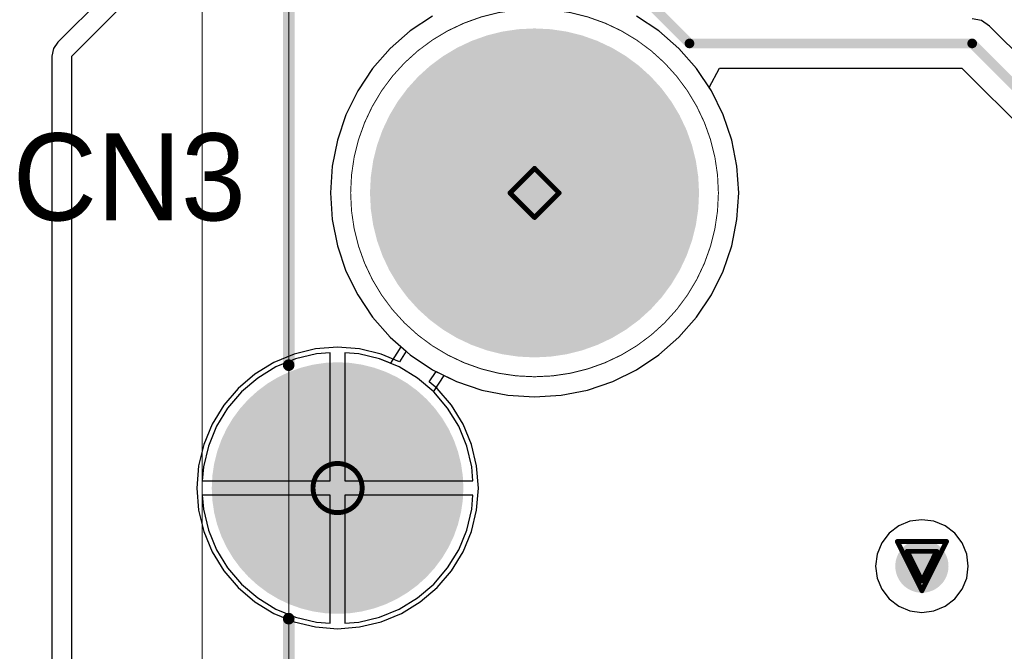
# Model space of a CAD drawing. Header units: millimetres. Extents: x 138 to 555, y 26 to 334.
# Tile 380 of 656: x 169.79 to 179.96, y 299.37 to 305.9. Entities that reach past the tile are written whole.
import ezdxf

# ---------------------------------------------------------------- set-up
doc = ezdxf.new("R2010")
doc.units = ezdxf.units.MM
for name, color, linetype in [('BottomLayer', 5, 'Continuous'), ('BottomSolder', 6, 'Continuous'), ('DrillDrawing', 1, 'Continuous'), ('Mechanical20', 56, 'Continuous'), ('Mechanical27', 56, 'Continuous'), ('MidLayer1', 16, 'Continuous'), ('MidLayer2', 76, 'Continuous'), ('MidLayer3', 90, 'Continuous'), ('MidLayer4', 156, 'Continuous'), ('MultiLayer', 9, 'Continuous'), ('PadHoleLayer', 156, 'Continuous'), ('TopLayer', 1, 'Continuous'), ('TopOverlay', 2, 'Continuous'), ('TopSolder', 216, 'Continuous'), ('ViaHoleLayer', 16, 'Continuous')]:
    doc.layers.add(name, color=color, linetype=linetype)

# ---------------------------------------------------------------- blocks, each defined once
blk = doc.blocks.new('CON_RJ45_YD_48F_01GYDXNL_LED_P_806')
at = {"layer": 'BottomLayer'}
for points, const_width in [([(7.125, 10.45, 1), (8.375, 10.45, 1)], 1.25), ([(5.465, 7.4, 1), (5.965, 7.4, 1)], 0.5)]:
    blk.add_lwpolyline(points, format="xyb", close=True, dxfattribs=dict(at, const_width=const_width))
at = {"layer": 'BottomSolder'}
for points, const_width in [([(7.1, 10.45, 1), (8.4, 10.45, 1)], 1.3), ([(4.865, 7.4, 1), (6.565, 7.4, 1)], 1.7)]:
    blk.add_lwpolyline(points, format="xyb", close=True, dxfattribs=dict(at, const_width=const_width))
at = {"layer": 'Mechanical20', "const_width": 0.01}
blk.add_lwpolyline([(9.15, 18.6), (9.15, 3.6)], dxfattribs=at)
at = {"layer": 'Mechanical27', "const_width": 0.01}
blk.add_lwpolyline([(8.255, 18.34), (8.255, -3.5)], dxfattribs=at)
at = {"layer": 'MidLayer1'}
for points, const_width in [([(7.125, 10.45, 1), (8.375, 10.45, 1)], 1.25), ([(5.465, 7.4, 1), (5.965, 7.4, 1)], 0.5)]:
    blk.add_lwpolyline(points, format="xyb", close=True, dxfattribs=dict(at, const_width=const_width))
at = {"layer": 'MidLayer2'}
for points, const_width in [([(7.125, 10.45, 1), (8.375, 10.45, 1)], 1.25), ([(5.465, 7.4, 1), (5.965, 7.4, 1)], 0.5)]:
    blk.add_lwpolyline(points, format="xyb", close=True, dxfattribs=dict(at, const_width=const_width))
at = {"layer": 'MidLayer3'}
for points, const_width in [([(7.125, 10.45, 1), (8.375, 10.45, 1)], 1.25), ([(5.465, 7.4, 1), (5.965, 7.4, 1)], 0.5)]:
    blk.add_lwpolyline(points, format="xyb", close=True, dxfattribs=dict(at, const_width=const_width))
at = {"layer": 'MidLayer4'}
for points, const_width in [([(7.125, 10.45, 1), (8.375, 10.45, 1)], 1.25), ([(5.465, 7.4, 1), (5.965, 7.4, 1)], 0.5)]:
    blk.add_lwpolyline(points, format="xyb", close=True, dxfattribs=dict(at, const_width=const_width))
at = {"layer": 'MultiLayer'}
for points, const_width in [([(7.125, 10.45, 1), (8.375, 10.45, 1)], 1.25), ([(7.615, 7.4, 1), (3.815, 7.4, 1)], 0.01), ([(5.465, 7.4, 1), (5.965, 7.4, 1)], 0.5), ([(3.813, 7.4, 1), (3.818, 7.4, 1)], 0.005), ([(7.612, 7.4, 1), (7.617, 7.4, 1)], 0.005)]:
    blk.add_lwpolyline(points, format="xyb", close=True, dxfattribs=dict(at, const_width=const_width))
at = {"layer": 'PadHoleLayer'}
for points, const_width in [([(7.325, 10.45, 1), (8.175, 10.45, 1)], 0.85), ([(4.915, 7.4, 1), (6.515, 7.4, 1)], 1.6)]:
    blk.add_lwpolyline(points, format="xyb", close=True, dxfattribs=dict(at, const_width=const_width))
at = {"layer": 'TopLayer'}
for points, const_width in [([(7.125, 10.45, 1), (8.375, 10.45, 1)], 1.25), ([(5.465, 7.4, 1), (5.965, 7.4, 1)], 0.5)]:
    blk.add_lwpolyline(points, format="xyb", close=True, dxfattribs=dict(at, const_width=const_width))
at = {"layer": 'TopOverlay', "const_width": 0.12}
for points in [[(8.255, 18.34), (8.255, 11.8)], [(8.255, 9.18), (8.255, -3.5)]]:
    blk.add_lwpolyline(points, dxfattribs=at)
at = {"layer": 'TopOverlay', "const_width": 0.06}
for points in [[(8.225, 11.8, 1), (8.285, 11.8, 1)], [(8.225, 9.18, 1), (8.285, 9.18, 1)]]:
    blk.add_lwpolyline(points, format="xyb", close=True, dxfattribs=at)
at = {"layer": 'TopSolder'}
for points, const_width in [([(7.1, 10.45, 1), (8.4, 10.45, 1)], 1.3), ([(4.865, 7.4, 1), (6.565, 7.4, 1)], 1.7)]:
    blk.add_lwpolyline(points, format="xyb", close=True, dxfattribs=dict(at, const_width=const_width))

msp = doc.modelspace()

# ---------------------------------------------------------------- linework, layer by layer
at = {"layer": 'BottomLayer'}
for p, q in [((174.051, 305.934), (173.821, 305.781)), ((179.724, 305.888), (179.627, 305.907)), ((179.807, 305.832), (179.724, 305.888)), ((183.443, 302.196), (179.807, 305.832)), ((173.821, 305.781), (173.614, 305.599)), ((173.614, 305.599), (173.432, 305.392)), ((173.432, 305.392), (173.279, 305.162)), ((176.909, 305.197), (177.016, 305.397)), ((177.016, 305.397), (179.521, 305.397)), ((179.521, 305.397), (188.031, 296.887)), ((173.279, 305.162), (173.157, 304.915)), ((176.932, 305.162), (176.909, 305.197)), ((177.054, 304.915), (176.932, 305.162)), ((173.157, 304.915), (173.068, 304.653)), ((177.143, 304.653), (177.054, 304.915)), ((173.068, 304.653), (173.014, 304.383)), ((177.197, 304.383), (177.143, 304.653)), ((173.014, 304.383), (172.996, 304.107)), ((177.215, 304.107), (177.197, 304.383)), ((172.996, 304.107), (173.014, 303.832)), ((177.197, 303.832), (177.215, 304.107)), ((173.014, 303.832), (173.068, 303.561)), ((177.143, 303.561), (177.197, 303.832)), ((173.068, 303.561), (173.157, 303.3)), ((177.054, 303.3), (177.143, 303.561)), ((173.157, 303.3), (173.279, 303.053)), ((176.932, 303.053), (177.054, 303.3)), ((173.279, 303.053), (173.432, 302.823)), ((176.779, 302.823), (176.932, 303.053)), ((173.432, 302.823), (173.614, 302.616)), ((176.597, 302.616), (176.779, 302.823)), ((173.614, 302.616), (173.725, 302.518)), ((176.39, 302.434), (176.597, 302.616)), ((173.725, 302.518), (173.618, 302.346)), ((172.636, 302.393), (172.433, 302.309)), ((172.851, 302.444), (172.636, 302.393)), ((172.995, 302.456), (172.851, 302.444)), ((172.995, 301.132), (172.995, 302.456)), ((173.29, 302.444), (173.145, 302.456)), ((173.145, 302.456), (173.145, 301.132)), ((173.504, 302.393), (173.29, 302.444)), ((173.618, 302.346), (173.504, 302.393)), ((176.16, 302.28), (176.39, 302.434)), ((172.433, 302.309), (172.245, 302.194)), ((175.913, 302.158), (176.16, 302.28)), ((172.245, 302.194), (172.077, 302.05)), ((174.061, 302.052), (174.172, 302.221)), ((174.172, 302.221), (174.298, 302.158)), ((174.298, 302.158), (174.559, 302.07)), ((175.651, 302.07), (175.913, 302.158)), ((174.559, 302.07), (174.83, 302.016)), ((175.381, 302.016), (175.651, 302.07)), ((172.077, 302.05), (171.934, 301.883)), ((174.063, 302.05), (174.061, 302.052)), ((174.207, 301.883), (174.063, 302.05)), ((174.83, 302.016), (175.105, 301.998)), ((175.105, 301.998), (175.381, 302.016)), ((171.934, 301.883), (171.819, 301.695)), ((174.322, 301.695), (174.207, 301.883)), ((171.819, 301.695), (171.735, 301.491)), ((174.406, 301.491), (174.322, 301.695)), ((171.735, 301.491), (171.683, 301.277)), ((174.457, 301.277), (174.406, 301.491)), ((171.683, 301.277), (171.672, 301.132)), ((174.469, 301.132), (174.457, 301.277)), ((171.672, 301.132), (172.995, 301.132)), ((173.145, 301.132), (174.469, 301.132)), ((172.995, 300.982), (171.672, 300.982)), ((171.672, 300.982), (171.683, 300.838)), ((172.995, 299.659), (172.995, 300.982)), ((174.469, 300.982), (173.145, 300.982)), ((173.145, 300.982), (173.145, 299.659)), ((174.457, 300.838), (174.469, 300.982)), ((171.683, 300.838), (171.735, 300.623)), ((174.406, 300.623), (174.457, 300.838)), ((171.735, 300.623), (171.819, 300.42)), ((174.322, 300.42), (174.406, 300.623)), ((171.819, 300.42), (171.934, 300.232)), ((174.207, 300.232), (174.322, 300.42)), ((171.934, 300.232), (172.077, 300.064)), ((174.063, 300.064), (174.207, 300.232)), ((172.077, 300.064), (172.245, 299.921)), ((173.896, 299.921), (174.063, 300.064)), ((172.245, 299.921), (172.433, 299.806)), ((173.708, 299.806), (173.896, 299.921)), ((172.433, 299.806), (172.636, 299.722)), ((172.636, 299.722), (172.851, 299.67)), ((173.29, 299.67), (173.504, 299.722)), ((173.504, 299.722), (173.708, 299.806)), ((172.851, 299.67), (172.995, 299.659)), ((173.145, 299.659), (173.29, 299.67))]:
    msp.add_line(p, q, dxfattribs=at)
at = {"layer": 'BottomLayer', "const_width": 0.1}
for points in [[(174.19, 308.167), (176.706, 305.652)], [(176.706, 305.652), (179.627, 305.652)], [(179.627, 305.652), (188.286, 296.993)]]:
    msp.add_lwpolyline(points, dxfattribs=at)
at = {"layer": 'BottomLayer'}
for points, const_width in [([(176.681, 305.652, 1), (176.731, 305.652, 1)], 0.05), ([(176.681, 305.652, 1), (176.731, 305.652, 1)], 0.05), ([(179.602, 305.652, 1), (179.652, 305.652, 1)], 0.05), ([(179.602, 305.652, 1), (179.652, 305.652, 1)], 0.05), ([(178.97, 300.25, 1), (179.245, 300.25, 1)], 0.275)]:
    msp.add_lwpolyline(points, format="xyb", close=True, dxfattribs=dict(at, const_width=const_width))
at = {"layer": 'DrillDrawing', "const_width": 0.0508}
for points in [[(174.851, 304.107), (175.105, 304.361)], [(175.105, 304.361), (175.359, 304.107)], [(174.851, 304.107), (175.105, 303.853)], [(175.105, 303.853), (175.359, 304.107)], [(178.854, 300.504), (179.362, 300.504)], [(178.854, 300.504), (179.108, 299.996)], [(179.108, 299.996), (179.362, 300.504)], [(178.956, 300.403), (179.26, 300.403)], [(178.956, 300.403), (179.108, 300.098)], [(179.108, 300.098), (179.26, 300.403)]]:
    msp.add_lwpolyline(points, dxfattribs=at)
at = {"layer": 'DrillDrawing'}
for points, const_width in [([(175.093, 304.361, 1), (175.118, 304.361, 1)], 0.0254), ([(175.093, 304.361, 1), (175.118, 304.361, 1)], 0.0254), ([(174.839, 304.107, 1), (174.864, 304.107, 1)], 0.0254), ([(174.839, 304.107, 1), (174.864, 304.107, 1)], 0.0254), ([(175.347, 304.107, 1), (175.372, 304.107, 1)], 0.0254), ([(175.347, 304.107, 1), (175.372, 304.107, 1)], 0.0254), ([(175.093, 303.853, 1), (175.118, 303.853, 1)], 0.0254), ([(175.093, 303.853, 1), (175.118, 303.853, 1)], 0.0254), ([(173.324, 301.057, 1), (172.816, 301.057, 1)], 0.0508), ([(172.804, 301.057, 1), (172.829, 301.057, 1)], 0.0254), ([(173.312, 301.057, 1), (173.337, 301.057, 1)], 0.0254), ([(178.841, 300.504, 1), (178.867, 300.504, 1)], 0.0254), ([(178.841, 300.504, 1), (178.867, 300.504, 1)], 0.0254), ([(179.349, 300.504, 1), (179.375, 300.504, 1)], 0.0254), ([(179.349, 300.504, 1), (179.375, 300.504, 1)], 0.0254), ([(178.943, 300.403, 1), (178.968, 300.403, 1)], 0.0254), ([(178.943, 300.403, 1), (178.968, 300.403, 1)], 0.0254), ([(179.248, 300.403, 1), (179.273, 300.403, 1)], 0.0254), ([(179.248, 300.403, 1), (179.273, 300.403, 1)], 0.0254), ([(179.095, 300.098, 1), (179.121, 300.098, 1)], 0.0254), ([(179.095, 300.098, 1), (179.121, 300.098, 1)], 0.0254), ([(179.095, 299.996, 1), (179.121, 299.996, 1)], 0.0254), ([(179.095, 299.996, 1), (179.121, 299.996, 1)], 0.0254)]:
    msp.add_lwpolyline(points, format="xyb", close=True, dxfattribs=dict(at, const_width=const_width))
at = {"layer": 'MidLayer1', "const_width": 0.275}
msp.add_lwpolyline([(178.97, 300.25, 1), (179.245, 300.25, 1)], format="xyb", close=True, dxfattribs=at)
at = {"layer": 'MidLayer2'}
for p, q in [((174.051, 305.934), (173.821, 305.781)), ((176.39, 305.781), (176.16, 305.934)), ((173.821, 305.781), (173.614, 305.599)), ((176.597, 305.599), (176.39, 305.781)), ((173.614, 305.599), (173.432, 305.392)), ((176.779, 305.392), (176.597, 305.599)), ((173.432, 305.392), (173.279, 305.162)), ((176.932, 305.162), (176.779, 305.392)), ((173.279, 305.162), (173.157, 304.915)), ((177.054, 304.915), (176.932, 305.162)), ((173.157, 304.915), (173.068, 304.653)), ((177.143, 304.653), (177.054, 304.915)), ((173.068, 304.653), (173.014, 304.383)), ((177.197, 304.383), (177.143, 304.653)), ((173.014, 304.383), (172.996, 304.107)), ((177.215, 304.107), (177.197, 304.383)), ((172.996, 304.107), (173.014, 303.832)), ((177.197, 303.832), (177.215, 304.107)), ((173.014, 303.832), (173.068, 303.561)), ((177.143, 303.561), (177.197, 303.832)), ((173.068, 303.561), (173.157, 303.3)), ((177.054, 303.3), (177.143, 303.561)), ((173.157, 303.3), (173.279, 303.053)), ((176.932, 303.053), (177.054, 303.3)), ((173.279, 303.053), (173.432, 302.823)), ((176.779, 302.823), (176.932, 303.053)), ((173.432, 302.823), (173.614, 302.616)), ((176.597, 302.616), (176.779, 302.823)), ((173.614, 302.616), (173.725, 302.518)), ((176.39, 302.434), (176.597, 302.616)), ((173.725, 302.518), (173.618, 302.346)), ((172.636, 302.393), (172.433, 302.309)), ((172.851, 302.444), (172.636, 302.393)), ((172.995, 302.456), (172.851, 302.444)), ((172.995, 301.132), (172.995, 302.456)), ((173.29, 302.444), (173.145, 302.456)), ((173.145, 302.456), (173.145, 301.132)), ((173.504, 302.393), (173.29, 302.444)), ((173.618, 302.346), (173.504, 302.393)), ((176.16, 302.28), (176.39, 302.434)), ((172.433, 302.309), (172.245, 302.194)), ((175.913, 302.158), (176.16, 302.28)), ((172.245, 302.194), (172.077, 302.05)), ((174.061, 302.052), (174.172, 302.221)), ((174.172, 302.221), (174.298, 302.158)), ((174.298, 302.158), (174.559, 302.07)), ((175.651, 302.07), (175.913, 302.158)), ((174.559, 302.07), (174.83, 302.016)), ((175.381, 302.016), (175.651, 302.07)), ((172.077, 302.05), (171.934, 301.883)), ((174.063, 302.05), (174.061, 302.052)), ((174.207, 301.883), (174.063, 302.05)), ((174.83, 302.016), (175.105, 301.998)), ((175.105, 301.998), (175.381, 302.016)), ((171.934, 301.883), (171.819, 301.695)), ((174.322, 301.695), (174.207, 301.883)), ((171.819, 301.695), (171.735, 301.491)), ((174.406, 301.491), (174.322, 301.695)), ((171.735, 301.491), (171.683, 301.277)), ((174.457, 301.277), (174.406, 301.491)), ((171.683, 301.277), (171.672, 301.132)), ((174.469, 301.132), (174.457, 301.277)), ((171.672, 301.132), (172.995, 301.132)), ((173.145, 301.132), (174.469, 301.132)), ((172.995, 300.982), (171.672, 300.982)), ((171.672, 300.982), (171.683, 300.838)), ((172.995, 299.659), (172.995, 300.982)), ((174.469, 300.982), (173.145, 300.982)), ((173.145, 300.982), (173.145, 299.659)), ((174.457, 300.838), (174.469, 300.982)), ((171.683, 300.838), (171.735, 300.623)), ((174.406, 300.623), (174.457, 300.838)), ((171.735, 300.623), (171.819, 300.42)), ((174.322, 300.42), (174.406, 300.623)), ((171.819, 300.42), (171.934, 300.232)), ((174.207, 300.232), (174.322, 300.42)), ((171.934, 300.232), (172.077, 300.064)), ((174.063, 300.064), (174.207, 300.232)), ((172.077, 300.064), (172.245, 299.921)), ((173.896, 299.921), (174.063, 300.064)), ((172.245, 299.921), (172.433, 299.806)), ((173.708, 299.806), (173.896, 299.921)), ((172.433, 299.806), (172.636, 299.722)), ((172.636, 299.722), (172.851, 299.67)), ((173.29, 299.67), (173.504, 299.722)), ((173.504, 299.722), (173.708, 299.806)), ((172.851, 299.67), (172.995, 299.659)), ((173.145, 299.659), (173.29, 299.67))]:
    msp.add_line(p, q, dxfattribs=at)
at = {"layer": 'MidLayer2', "const_width": 0.275}
msp.add_lwpolyline([(178.97, 300.25, 1), (179.245, 300.25, 1)], format="xyb", close=True, dxfattribs=at)
at = {"layer": 'MidLayer3'}
for p, q in [((174.051, 305.934), (173.821, 305.781)), ((176.39, 305.781), (176.16, 305.934)), ((173.821, 305.781), (173.614, 305.599)), ((176.597, 305.599), (176.39, 305.781)), ((173.614, 305.599), (173.432, 305.392)), ((176.779, 305.392), (176.597, 305.599)), ((173.432, 305.392), (173.279, 305.162)), ((176.932, 305.162), (176.779, 305.392)), ((173.279, 305.162), (173.157, 304.915)), ((177.054, 304.915), (176.932, 305.162)), ((173.157, 304.915), (173.068, 304.653)), ((177.143, 304.653), (177.054, 304.915)), ((173.068, 304.653), (173.014, 304.383)), ((177.197, 304.383), (177.143, 304.653)), ((173.014, 304.383), (172.996, 304.107)), ((177.215, 304.107), (177.197, 304.383)), ((172.996, 304.107), (173.014, 303.832)), ((177.197, 303.832), (177.215, 304.107)), ((173.014, 303.832), (173.068, 303.561)), ((177.143, 303.561), (177.197, 303.832)), ((173.068, 303.561), (173.157, 303.3)), ((177.054, 303.3), (177.143, 303.561)), ((173.157, 303.3), (173.279, 303.053)), ((176.932, 303.053), (177.054, 303.3)), ((173.279, 303.053), (173.432, 302.823)), ((176.779, 302.823), (176.932, 303.053)), ((173.432, 302.823), (173.614, 302.616)), ((176.597, 302.616), (176.779, 302.823)), ((173.614, 302.616), (173.821, 302.434)), ((176.39, 302.434), (176.597, 302.616)), ((172.636, 302.393), (172.433, 302.309)), ((172.851, 302.444), (172.636, 302.393)), ((172.995, 302.456), (172.851, 302.444)), ((172.995, 301.132), (172.995, 302.456)), ((173.29, 302.444), (173.145, 302.456)), ((173.145, 302.456), (173.145, 301.132)), ((173.504, 302.393), (173.29, 302.444)), ((173.708, 302.309), (173.504, 302.393)), ((173.821, 302.434), (174.051, 302.28)), ((176.16, 302.28), (176.39, 302.434)), ((172.433, 302.309), (172.245, 302.194)), ((173.896, 302.194), (173.708, 302.309)), ((174.051, 302.28), (174.298, 302.158)), ((175.913, 302.158), (176.16, 302.28)), ((172.245, 302.194), (172.077, 302.05)), ((174.063, 302.05), (173.896, 302.194)), ((174.298, 302.158), (174.559, 302.07)), ((175.651, 302.07), (175.913, 302.158)), ((174.559, 302.07), (174.83, 302.016)), ((175.381, 302.016), (175.651, 302.07)), ((172.077, 302.05), (171.934, 301.883)), ((174.207, 301.883), (174.063, 302.05)), ((174.83, 302.016), (175.105, 301.998)), ((175.105, 301.998), (175.381, 302.016)), ((171.934, 301.883), (171.819, 301.695)), ((174.322, 301.695), (174.207, 301.883)), ((171.819, 301.695), (171.735, 301.491)), ((174.406, 301.491), (174.322, 301.695)), ((171.735, 301.491), (171.683, 301.277)), ((174.457, 301.277), (174.406, 301.491)), ((171.683, 301.277), (171.672, 301.132)), ((174.469, 301.132), (174.457, 301.277)), ((171.672, 301.132), (172.995, 301.132)), ((173.145, 301.132), (174.469, 301.132)), ((172.995, 300.982), (171.672, 300.982)), ((171.672, 300.982), (171.683, 300.838)), ((172.995, 299.659), (172.995, 300.982)), ((174.469, 300.982), (173.145, 300.982)), ((173.145, 300.982), (173.145, 299.659)), ((174.457, 300.838), (174.469, 300.982)), ((171.683, 300.838), (171.735, 300.623)), ((174.406, 300.623), (174.457, 300.838)), ((171.735, 300.623), (171.819, 300.42)), ((174.322, 300.42), (174.406, 300.623)), ((171.819, 300.42), (171.934, 300.232)), ((174.207, 300.232), (174.322, 300.42)), ((171.934, 300.232), (172.077, 300.064)), ((174.063, 300.064), (174.207, 300.232)), ((172.077, 300.064), (172.245, 299.921)), ((173.896, 299.921), (174.063, 300.064)), ((172.245, 299.921), (172.433, 299.806)), ((173.708, 299.806), (173.896, 299.921)), ((172.433, 299.806), (172.636, 299.722)), ((172.636, 299.722), (172.851, 299.67)), ((173.29, 299.67), (173.504, 299.722)), ((173.504, 299.722), (173.708, 299.806)), ((172.851, 299.67), (172.995, 299.659)), ((173.145, 299.659), (173.29, 299.67))]:
    msp.add_line(p, q, dxfattribs=at)
at = {"layer": 'MidLayer3', "const_width": 0.275}
msp.add_lwpolyline([(178.97, 300.25, 1), (179.245, 300.25, 1)], format="xyb", close=True, dxfattribs=at)
at = {"layer": 'MidLayer4'}
for p, q in [((172.644, 308.13), (170.179, 305.664)), ((170.323, 305.52), (172.788, 307.985)), ((174.051, 305.934), (173.821, 305.781)), ((176.39, 305.781), (176.16, 305.934)), ((173.821, 305.781), (173.614, 305.599)), ((176.597, 305.599), (176.39, 305.781)), ((170.179, 305.664), (170.135, 305.598)), ((170.135, 305.598), (170.119, 305.52)), ((170.119, 305.52), (170.119, 276.659)), ((170.323, 276.395), (170.323, 305.52)), ((173.614, 305.599), (173.432, 305.392)), ((176.779, 305.392), (176.597, 305.599)), ((173.432, 305.392), (173.279, 305.162)), ((176.932, 305.162), (176.779, 305.392)), ((173.279, 305.162), (173.157, 304.915)), ((177.054, 304.915), (176.932, 305.162)), ((173.157, 304.915), (173.068, 304.653)), ((177.143, 304.653), (177.054, 304.915)), ((173.068, 304.653), (173.014, 304.383)), ((177.197, 304.383), (177.143, 304.653)), ((173.014, 304.383), (172.996, 304.107)), ((177.215, 304.107), (177.197, 304.383)), ((172.996, 304.107), (173.014, 303.832)), ((177.197, 303.832), (177.215, 304.107)), ((173.014, 303.832), (173.068, 303.561)), ((177.143, 303.561), (177.197, 303.832)), ((173.068, 303.561), (173.157, 303.3)), ((177.054, 303.3), (177.143, 303.561)), ((173.157, 303.3), (173.279, 303.053)), ((176.932, 303.053), (177.054, 303.3)), ((173.279, 303.053), (173.432, 302.823)), ((176.779, 302.823), (176.932, 303.053)), ((173.432, 302.823), (173.614, 302.616)), ((176.597, 302.616), (176.779, 302.823)), ((173.614, 302.616), (173.779, 302.471)), ((176.39, 302.434), (176.597, 302.616)), ((172.843, 302.494), (172.621, 302.441)), ((173.07, 302.512), (172.843, 302.494)), ((173.298, 302.494), (173.07, 302.512)), ((173.52, 302.441), (173.298, 302.494)), ((173.779, 302.471), (173.711, 302.361)), ((172.621, 302.441), (172.41, 302.353)), ((173.711, 302.361), (173.52, 302.441)), ((176.16, 302.28), (176.39, 302.434)), ((172.41, 302.353), (172.216, 302.234)), ((174.018, 302.155), (174.088, 302.262)), ((174.088, 302.262), (174.298, 302.158)), ((175.913, 302.158), (176.16, 302.28)), ((172.216, 302.234), (172.042, 302.086)), ((174.099, 302.086), (174.018, 302.155)), ((174.298, 302.158), (174.559, 302.07)), ((175.651, 302.07), (175.913, 302.158)), ((172.042, 302.086), (171.894, 301.912)), ((174.247, 301.912), (174.099, 302.086)), ((174.559, 302.07), (174.83, 302.016)), ((175.381, 302.016), (175.651, 302.07)), ((174.83, 302.016), (175.105, 301.998)), ((175.105, 301.998), (175.381, 302.016)), ((171.894, 301.912), (171.775, 301.718)), ((174.366, 301.718), (174.247, 301.912)), ((171.775, 301.718), (171.687, 301.507)), ((174.454, 301.507), (174.366, 301.718)), ((171.687, 301.507), (171.634, 301.285)), ((174.507, 301.285), (174.454, 301.507)), ((171.634, 301.285), (171.616, 301.057)), ((174.525, 301.057), (174.507, 301.285)), ((171.616, 301.057), (171.634, 300.83)), ((174.507, 300.83), (174.525, 301.057)), ((171.634, 300.83), (171.687, 300.608)), ((174.454, 300.608), (174.507, 300.83)), ((178.868, 300.665), (178.769, 300.589)), ((178.984, 300.713), (178.868, 300.665)), ((179.108, 300.729), (178.984, 300.713)), ((179.232, 300.713), (179.108, 300.729)), ((179.347, 300.665), (179.232, 300.713)), ((179.447, 300.589), (179.347, 300.665)), ((171.687, 300.608), (171.775, 300.397)), ((174.366, 300.397), (174.454, 300.608)), ((178.769, 300.589), (178.693, 300.49)), ((179.523, 300.49), (179.447, 300.589)), ((178.693, 300.49), (178.645, 300.374)), ((179.571, 300.374), (179.523, 300.49)), ((171.775, 300.397), (171.894, 300.202)), ((174.247, 300.202), (174.366, 300.397)), ((178.645, 300.374), (178.629, 300.25)), ((179.587, 300.25), (179.571, 300.374)), ((178.629, 300.25), (178.645, 300.126)), ((179.571, 300.126), (179.587, 300.25)), ((171.894, 300.202), (172.042, 300.029)), ((174.099, 300.029), (174.247, 300.202)), ((178.645, 300.126), (178.693, 300.011)), ((179.523, 300.011), (179.571, 300.126)), ((172.042, 300.029), (172.216, 299.881)), ((173.925, 299.881), (174.099, 300.029)), ((178.693, 300.011), (178.769, 299.911)), ((179.447, 299.911), (179.523, 300.011)), ((172.216, 299.881), (172.41, 299.761)), ((173.731, 299.761), (173.925, 299.881)), ((178.769, 299.911), (178.868, 299.835)), ((178.868, 299.835), (178.984, 299.787)), ((179.232, 299.787), (179.347, 299.835)), ((179.347, 299.835), (179.447, 299.911)), ((172.41, 299.761), (172.621, 299.674)), ((173.52, 299.674), (173.731, 299.761)), ((178.984, 299.787), (179.108, 299.771)), ((179.108, 299.771), (179.232, 299.787)), ((172.621, 299.674), (172.843, 299.621)), ((172.843, 299.621), (173.07, 299.603)), ((173.07, 299.603), (173.298, 299.621)), ((173.298, 299.621), (173.52, 299.674))]:
    msp.add_line(p, q, dxfattribs=at)
at = {"layer": 'MidLayer4', "const_width": 0.275}
msp.add_lwpolyline([(178.97, 300.25, 1), (179.245, 300.25, 1)], format="xyb", close=True, dxfattribs=at)
at = {"layer": 'MultiLayer', "const_width": 0.275}
msp.add_lwpolyline([(178.97, 300.25, 1), (179.245, 300.25, 1)], format="xyb", close=True, dxfattribs=at)
at = {"layer": 'TopLayer'}
for p, q in [((174.051, 305.934), (173.821, 305.781)), ((176.39, 305.781), (176.16, 305.934)), ((173.821, 305.781), (173.614, 305.599)), ((176.597, 305.599), (176.39, 305.781)), ((173.614, 305.599), (173.432, 305.392)), ((176.779, 305.392), (176.597, 305.599)), ((173.432, 305.392), (173.279, 305.162)), ((176.932, 305.162), (176.779, 305.392)), ((173.279, 305.162), (173.157, 304.915)), ((177.054, 304.915), (176.932, 305.162)), ((173.157, 304.915), (173.068, 304.653)), ((177.143, 304.653), (177.054, 304.915)), ((173.068, 304.653), (173.014, 304.383)), ((177.197, 304.383), (177.143, 304.653)), ((173.014, 304.383), (172.996, 304.107)), ((177.215, 304.107), (177.197, 304.383)), ((172.996, 304.107), (173.014, 303.832)), ((177.197, 303.832), (177.215, 304.107)), ((173.014, 303.832), (173.068, 303.561)), ((177.143, 303.561), (177.197, 303.832)), ((173.068, 303.561), (173.157, 303.3)), ((177.054, 303.3), (177.143, 303.561)), ((173.157, 303.3), (173.279, 303.053)), ((176.932, 303.053), (177.054, 303.3)), ((173.279, 303.053), (173.432, 302.823)), ((176.779, 302.823), (176.932, 303.053)), ((173.432, 302.823), (173.614, 302.616)), ((176.597, 302.616), (176.779, 302.823)), ((173.614, 302.616), (173.725, 302.518)), ((176.39, 302.434), (176.597, 302.616)), ((173.725, 302.518), (173.618, 302.346)), ((172.636, 302.393), (172.433, 302.309)), ((172.851, 302.444), (172.636, 302.393)), ((172.995, 302.456), (172.851, 302.444)), ((172.995, 301.132), (172.995, 302.456)), ((173.29, 302.444), (173.145, 302.456)), ((173.145, 302.456), (173.145, 301.132)), ((173.504, 302.393), (173.29, 302.444)), ((173.618, 302.346), (173.504, 302.393)), ((176.16, 302.28), (176.39, 302.434)), ((172.433, 302.309), (172.245, 302.194)), ((175.913, 302.158), (176.16, 302.28)), ((172.245, 302.194), (172.077, 302.05)), ((174.061, 302.052), (174.172, 302.221)), ((174.172, 302.221), (174.298, 302.158)), ((174.298, 302.158), (174.559, 302.07)), ((175.651, 302.07), (175.913, 302.158)), ((174.559, 302.07), (174.83, 302.016)), ((175.381, 302.016), (175.651, 302.07)), ((172.077, 302.05), (171.934, 301.883)), ((174.063, 302.05), (174.061, 302.052)), ((174.207, 301.883), (174.063, 302.05)), ((174.83, 302.016), (175.105, 301.998)), ((175.105, 301.998), (175.381, 302.016)), ((171.934, 301.883), (171.819, 301.695)), ((174.322, 301.695), (174.207, 301.883)), ((171.819, 301.695), (171.735, 301.491)), ((174.406, 301.491), (174.322, 301.695)), ((171.735, 301.491), (171.683, 301.277)), ((174.457, 301.277), (174.406, 301.491)), ((171.683, 301.277), (171.672, 301.132)), ((174.469, 301.132), (174.457, 301.277)), ((171.672, 301.132), (172.995, 301.132)), ((173.145, 301.132), (174.469, 301.132)), ((172.995, 300.982), (171.672, 300.982)), ((171.672, 300.982), (171.683, 300.838)), ((172.995, 299.659), (172.995, 300.982)), ((174.469, 300.982), (173.145, 300.982)), ((173.145, 300.982), (173.145, 299.659)), ((174.457, 300.838), (174.469, 300.982)), ((171.683, 300.838), (171.735, 300.623)), ((174.406, 300.623), (174.457, 300.838)), ((171.735, 300.623), (171.819, 300.42)), ((174.322, 300.42), (174.406, 300.623)), ((171.819, 300.42), (171.934, 300.232)), ((174.207, 300.232), (174.322, 300.42)), ((171.934, 300.232), (172.077, 300.064)), ((174.063, 300.064), (174.207, 300.232)), ((172.077, 300.064), (172.245, 299.921)), ((173.896, 299.921), (174.063, 300.064)), ((172.245, 299.921), (172.433, 299.806)), ((173.708, 299.806), (173.896, 299.921)), ((172.433, 299.806), (172.636, 299.722)), ((172.636, 299.722), (172.851, 299.67)), ((173.29, 299.67), (173.504, 299.722)), ((173.504, 299.722), (173.708, 299.806)), ((172.851, 299.67), (172.995, 299.659)), ((173.145, 299.659), (173.29, 299.67))]:
    msp.add_line(p, q, dxfattribs=at)
at = {"layer": 'TopLayer', "const_width": 0.275}
msp.add_lwpolyline([(178.97, 300.25, 1), (179.245, 300.25, 1)], format="xyb", close=True, dxfattribs=at)
at = {"layer": 'ViaHoleLayer', "const_width": 0.15}
msp.add_lwpolyline([(179.033, 300.25, 1), (179.183, 300.25, 1)], format="xyb", close=True, dxfattribs=at)

# ---------------------------------------------------------------- block references
at = {"rotation": 180}
msp.add_blockref('CON_RJ45_YD_48F_01GYDXNL_LED_P_806', (180.82, 311.507), dxfattribs=at)

# ---------------------------------------------------------------- texts
at = {"layer": 'TopOverlay'}
msp.add_text('CN3', height=0.9, dxfattribs=at).set_placement((169.714, 303.823))

doc.saveas('drawing.dxf')
